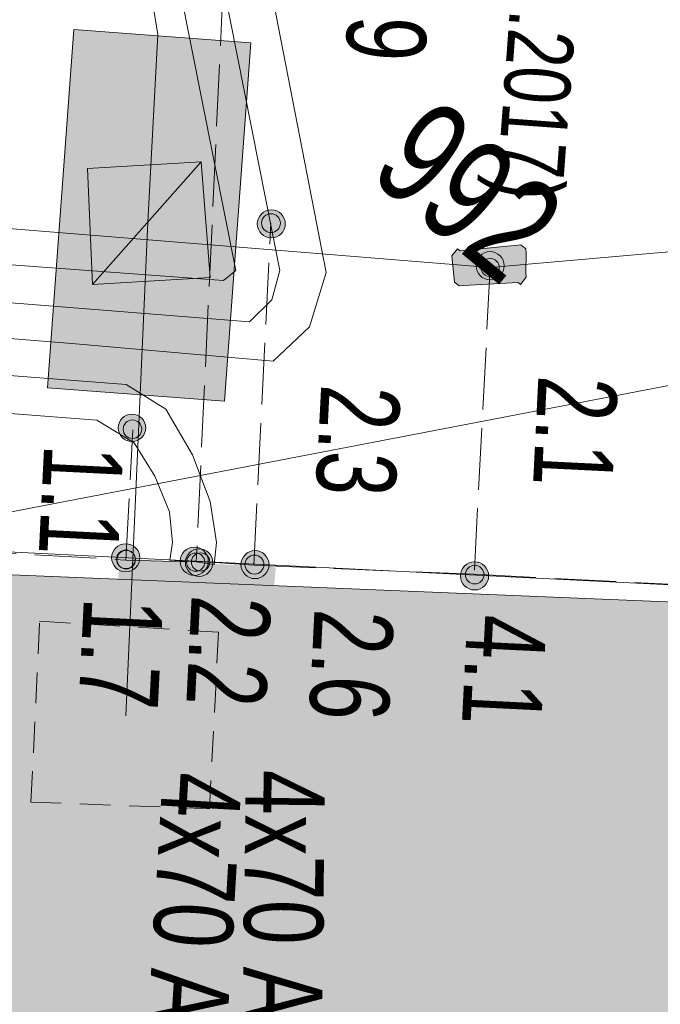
# Model space of a CAD drawing. Header units: metres. Extents: x -740 to 758, y -633 to 854.
# Tile 840 of 1056: x 87.67 to 91.98, y 283.36 to 289.98. Entities that reach past the tile are written whole.
import ezdxf

# ---------------------------------------------------------------- set-up
doc = ezdxf.new("R2010")
doc.units = ezdxf.units.M
doc.header["$MEASUREMENT"] = 0
doc.linetypes.add('208_125', pattern=[0.3328, 0.208, -0.1248])
doc.linetypes.add('416_125', pattern=[0.5408, 0.416, -0.1248])
for name, color, linetype in [('Gis.LOVION', 7, 'Continuous'), ('Grundkarte.LOVION', 7, 'Continuous'), ('Strom.LOVION', 7, 'Continuous'), ('StromBemass.LOVION', 7, 'Continuous'), ('Telko.LOVION', 7, 'Continuous')]:
    doc.layers.add(name, color=color, linetype=linetype)
doc.styles.add('ERSTELLTER_STIL_1', font='arial.ttf')

msp = doc.modelspace()

# ---------------------------------------------------------------- hatches: boundary and pattern name
at = {"layer": 'Grundkarte.LOVION', "linetype": 'Continuous', "lineweight": 18}
msp.add_hatch(color=9, dxfattribs=at).paths.add_polyline_path([(143.07, 265.5202), (153.1072, 277.7328), (134.7134, 278.7422), (134.7442, 278.1246), (133.2104, 278.0928), (133.7318, 287.5722), (120.6879, 288.2771), (120.5308, 284.7446), (95.8297, 285.8762), (93.9274, 285.9858), (86.6867, 286.2828), (86.6889, 285.9579), (86.4306, 281.647), (84.549, 281.8473), (84.4139, 278.9967), (84.8881, 278.9839), (86.2841, 278.9135), (86.0407, 274.7519), (85.8977, 272.2848), (108.9422, 271.1685), (114.5527, 270.919), (115.0268, 270.9063), (119.8061, 270.6938), (119.6248, 266.8042), (132.5781, 266.12), (132.6371, 267.6331), (134.1823, 267.5477), (134.166, 266.8073), (134.1234, 266.0346)])
at = {"layer": 'Strom.LOVION', "linetype": 'Continuous', "lineweight": 13}
for points in [[(90.6526, 288.1926), (91.0199, 288.2138), (91.036, 288.2006), (91.0756, 288.2488), (91.0728, 288.2781), (91.0745, 288.4112), (91.0717, 288.4405), (91.0395, 288.4669), (90.6297, 288.4268), (90.6136, 288.4401), (90.574, 288.3918), (90.5912, 288.2162), (90.6233, 288.1898)], [(89.3898, 286.2958), (88.3347, 286.3552), (88.3255, 286.1474), (89.3673, 286.072)]]:
    msp.add_hatch(color=7, dxfattribs=at).paths.add_polyline_path(points)
at = {"layer": 'StromBemass.LOVION', "linetype": 'Continuous', "lineweight": 13}
for points in [[(89.4319, 288.5482), (89.4389, 288.5578), (89.4445, 288.5682), (89.4489, 288.5792), (89.4518, 288.5907), (89.4532, 288.6024), (89.4532, 288.6143), (89.4517, 288.626), (89.4487, 288.6375), (89.4443, 288.6484), (89.4386, 288.6588), (89.4316, 288.6684), (89.4234, 288.677), (89.4143, 288.6845), (89.4043, 288.6908), (89.3935, 288.6958), (89.3823, 288.6994), (89.3706, 288.7016), (89.3588, 288.7023), (89.347, 288.7015), (89.3354, 288.6993), (89.3241, 288.6956), (89.3134, 288.6905), (89.3034, 288.6841), (89.2944, 288.6766), (89.2863, 288.6679), (89.2793, 288.6583), (89.2737, 288.6479), (89.2694, 288.6369), (89.2664, 288.6254), (89.265, 288.6136), (89.265, 288.6018), (89.2666, 288.5901), (89.2695, 288.5786), (89.2739, 288.5676), (89.2797, 288.5573), (89.2867, 288.5477), (89.2948, 288.5391), (89.3039, 288.5316), (89.314, 288.5253), (89.3247, 288.5203), (89.336, 288.5166), (89.3476, 288.5145), (89.3594, 288.5137), (89.3712, 288.5145), (89.3829, 288.5168), (89.3941, 288.5205), (89.4048, 288.5256), (89.4148, 288.5319), (89.4239, 288.5395)], [(89.4055, 288.5725), (89.4102, 288.5789), (89.414, 288.5859), (89.4169, 288.5933), (89.4189, 288.601), (89.4198, 288.6089), (89.4198, 288.6169), (89.4188, 288.6248), (89.4168, 288.6325), (89.4138, 288.6399), (89.41, 288.6468), (89.4053, 288.6533), (89.3998, 288.6591), (89.3936, 288.6641), (89.3869, 288.6683), (89.3797, 288.6717), (89.3721, 288.6742), (89.3643, 288.6756), (89.3563, 288.6761), (89.3484, 288.6756), (89.3406, 288.674), (89.333, 288.6716), (89.3258, 288.6682), (89.3191, 288.6639), (89.313, 288.6588), (89.3076, 288.653), (89.3029, 288.6465), (89.2991, 288.6395), (89.2962, 288.6321), (89.2943, 288.6244), (89.2933, 288.6165), (89.2933, 288.6085), (89.2943, 288.6006), (89.2963, 288.5929), (89.2993, 288.5855), (89.3031, 288.5786), (89.3078, 288.5722), (89.3133, 288.5664), (89.3195, 288.5613), (89.3262, 288.5571), (89.3334, 288.5537), (89.341, 288.5513), (89.3488, 288.5498), (89.3568, 288.5493), (89.3647, 288.5499), (89.3725, 288.5514), (89.3801, 288.5539), (89.3873, 288.5573), (89.394, 288.5616), (89.4001, 288.5666)], [(90.905, 288.2663), (90.912, 288.276), (90.9177, 288.2864), (90.922, 288.2974), (90.9249, 288.3089), (90.9264, 288.3207), (90.9263, 288.3326), (90.9248, 288.3444), (90.9218, 288.3558), (90.9174, 288.3669), (90.9117, 288.3772), (90.9046, 288.3868), (90.8965, 288.3955), (90.8873, 288.403), (90.8773, 288.4093), (90.8665, 288.4143), (90.8552, 288.418), (90.8436, 288.4202), (90.8317, 288.4209), (90.8199, 288.4201), (90.8082, 288.4178), (90.7969, 288.4141), (90.7862, 288.409), (90.7762, 288.4026), (90.7671, 288.395), (90.759, 288.3864), (90.7521, 288.3767), (90.7464, 288.3663), (90.742, 288.3553), (90.7391, 288.3438), (90.7377, 288.332), (90.7377, 288.3201), (90.7392, 288.3083), (90.7422, 288.2969), (90.7466, 288.2858), (90.7524, 288.2755), (90.7594, 288.2659), (90.7675, 288.2572), (90.7767, 288.2497), (90.7868, 288.2434), (90.7975, 288.2384), (90.8088, 288.2347), (90.8205, 288.2325), (90.8323, 288.2318), (90.8442, 288.2326), (90.8558, 288.2349), (90.8671, 288.2386), (90.8778, 288.2437), (90.8878, 288.2501), (90.8969, 288.2577)], [(90.8799, 288.275), (90.8845, 288.2813), (90.8882, 288.2881), (90.891, 288.2953), (90.8929, 288.3029), (90.8939, 288.3106), (90.8938, 288.3183), (90.8928, 288.326), (90.8909, 288.3335), (90.888, 288.3407), (90.8842, 288.3475), (90.8797, 288.3538), (90.8743, 288.3594), (90.8683, 288.3643), (90.8618, 288.3685), (90.8548, 288.3717), (90.8474, 288.3741), (90.8397, 288.3755), (90.832, 288.376), (90.8243, 288.3755), (90.8166, 288.374), (90.8093, 288.3716), (90.8023, 288.3683), (90.7957, 288.3641), (90.7898, 288.3591), (90.7845, 288.3535), (90.7799, 288.3472), (90.7762, 288.3404), (90.7734, 288.3331), (90.7715, 288.3256), (90.7705, 288.3179), (90.7706, 288.3102), (90.7716, 288.3025), (90.7735, 288.295), (90.7764, 288.2878), (90.7802, 288.281), (90.7847, 288.2747), (90.7901, 288.2691), (90.7961, 288.2641), (90.8026, 288.26), (90.8096, 288.2567), (90.817, 288.2544), (90.8247, 288.2529), (90.8324, 288.2525), (90.8401, 288.253), (90.8478, 288.2545), (90.8551, 288.2569), (90.8621, 288.2602), (90.8687, 288.2644), (90.8746, 288.2693)], [(88.4924, 287.1762), (88.4992, 287.1856), (88.5048, 287.1957), (88.509, 287.2065), (88.5118, 287.2178), (88.5133, 287.2293), (88.5132, 287.2408), (88.5117, 287.2523), (88.5088, 287.2635), (88.5045, 287.2743), (88.4989, 287.2844), (88.4921, 287.2938), (88.4841, 287.3022), (88.4752, 287.3096), (88.4653, 287.3157), (88.4548, 287.3206), (88.4438, 287.3242), (88.4324, 287.3263), (88.4209, 287.327), (88.4093, 287.3262), (88.3979, 287.324), (88.3869, 287.3204), (88.3765, 287.3155), (88.3667, 287.3092), (88.3578, 287.3018), (88.3499, 287.2933), (88.3431, 287.2839), (88.3376, 287.2738), (88.3333, 287.263), (88.3305, 287.2517), (88.3291, 287.2402), (88.3291, 287.2287), (88.3306, 287.2172), (88.3335, 287.206), (88.3378, 287.1952), (88.3434, 287.1851), (88.3503, 287.1757), (88.3582, 287.1673), (88.3672, 287.1599), (88.377, 287.1538), (88.3875, 287.1489), (88.3985, 287.1453), (88.4099, 287.1432), (88.4215, 287.1425), (88.433, 287.1433), (88.4444, 287.1455), (88.4554, 287.1491), (88.4659, 287.154), (88.4756, 287.1603), (88.4845, 287.1677)], [(88.4726, 287.1864), (88.4772, 287.1927), (88.4809, 287.1996), (88.4837, 287.2068), (88.4857, 287.2144), (88.4866, 287.2222), (88.4866, 287.23), (88.4856, 287.2377), (88.4836, 287.2453), (88.4807, 287.2525), (88.4769, 287.2593), (88.4723, 287.2656), (88.467, 287.2713), (88.4609, 287.2763), (88.4543, 287.2804), (88.4473, 287.2837), (88.4398, 287.2861), (88.4322, 287.2875), (88.4244, 287.288), (88.4166, 287.2875), (88.4089, 287.286), (88.4015, 287.2836), (88.3945, 287.2802), (88.3879, 287.276), (88.3819, 287.271), (88.3766, 287.2653), (88.372, 287.259), (88.3683, 287.2521), (88.3654, 287.2449), (88.3635, 287.2373), (88.3626, 287.2296), (88.3626, 287.2218), (88.3636, 287.214), (88.3655, 287.2065), (88.3684, 287.1992), (88.3722, 287.1924), (88.3768, 287.1861), (88.3822, 287.1804), (88.3882, 287.1755), (88.3948, 287.1713), (88.4019, 287.168), (88.4093, 287.1656), (88.417, 287.1642), (88.4248, 287.1637), (88.4326, 287.1642), (88.4402, 287.1657), (88.4476, 287.1682), (88.4547, 287.1715), (88.4613, 287.1757), (88.4673, 287.1807)], [(88.4521, 286.3002), (88.4591, 286.3099), (88.4648, 286.3203), (88.4691, 286.3314), (88.472, 286.3429), (88.4735, 286.3547), (88.4735, 286.3666), (88.4719, 286.3784), (88.4689, 286.3899), (88.4645, 286.4009), (88.4588, 286.4113), (88.4517, 286.4209), (88.4436, 286.4296), (88.4344, 286.4371), (88.4243, 286.4435), (88.4135, 286.4485), (88.4022, 286.4522), (88.3905, 286.4543), (88.3787, 286.4551), (88.3668, 286.4543), (88.3551, 286.452), (88.3438, 286.4483), (88.3331, 286.4432), (88.3231, 286.4368), (88.3139, 286.4292), (88.3058, 286.4205), (88.2988, 286.4108), (88.2932, 286.4004), (88.2888, 286.3893), (88.2859, 286.3778), (88.2844, 286.366), (88.2845, 286.3541), (88.286, 286.3423), (88.289, 286.3308), (88.2934, 286.3198), (88.2992, 286.3093), (88.3062, 286.2998), (88.3144, 286.2911), (88.3236, 286.2836), (88.3336, 286.2772), (88.3444, 286.2722), (88.3557, 286.2685), (88.3674, 286.2664), (88.3793, 286.2656), (88.3911, 286.2664), (88.4028, 286.2687), (88.4141, 286.2724), (88.4249, 286.2775), (88.4349, 286.2839), (88.444, 286.2915)], [(88.9135, 286.2766), (88.9205, 286.2863), (88.9262, 286.2968), (88.9306, 286.3079), (88.9335, 286.3194), (88.935, 286.3313), (88.9349, 286.3432), (88.9334, 286.355), (88.9304, 286.3665), (88.926, 286.3776), (88.9202, 286.388), (88.9132, 286.3977), (88.905, 286.4063), (88.8958, 286.4139), (88.8857, 286.4202), (88.8749, 286.4253), (88.8635, 286.4289), (88.8518, 286.4311), (88.8399, 286.4318), (88.828, 286.431), (88.8163, 286.4288), (88.805, 286.4251), (88.7942, 286.4199), (88.7842, 286.4135), (88.775, 286.4059), (88.7669, 286.3972), (88.7599, 286.3875), (88.7542, 286.3771), (88.7498, 286.366), (88.7469, 286.3544), (88.7455, 286.3426), (88.7455, 286.3306), (88.747, 286.3188), (88.75, 286.3073), (88.7545, 286.2962), (88.7602, 286.2858), (88.7673, 286.2762), (88.7755, 286.2675), (88.7847, 286.2599), (88.7948, 286.2536), (88.8056, 286.2485), (88.8169, 286.2449), (88.8286, 286.2427), (88.8405, 286.242), (88.8524, 286.2428), (88.8641, 286.245), (88.8754, 286.2488), (88.8862, 286.2539), (88.8963, 286.2603), (88.9054, 286.2679)], [(88.9449, 286.2691), (88.9517, 286.2786), (88.9573, 286.2888), (88.9616, 286.2997), (88.9644, 286.311), (88.9659, 286.3225), (88.9658, 286.3342), (88.9643, 286.3458), (88.9614, 286.357), (88.9571, 286.3679), (88.9514, 286.3781), (88.9445, 286.3875), (88.9365, 286.3959), (88.9275, 286.4033), (88.9177, 286.4095), (88.9071, 286.4145), (88.896, 286.418), (88.8845, 286.4202), (88.8729, 286.4209), (88.8613, 286.4201), (88.8498, 286.4179), (88.8388, 286.4143), (88.8282, 286.4093), (88.8184, 286.403), (88.8095, 286.3955), (88.8015, 286.387), (88.7947, 286.3775), (88.7891, 286.3673), (88.7848, 286.3565), (88.782, 286.3452), (88.7806, 286.3336), (88.7806, 286.3219), (88.7821, 286.3104), (88.785, 286.2991), (88.7894, 286.2883), (88.795, 286.2781), (88.8019, 286.2687), (88.8099, 286.2602), (88.8189, 286.2528), (88.8288, 286.2466), (88.8393, 286.2417), (88.8504, 286.2381), (88.8619, 286.236), (88.8735, 286.2353), (88.8851, 286.236), (88.8966, 286.2382), (88.9076, 286.2419), (88.9182, 286.2469), (88.928, 286.2532), (88.937, 286.2606)], [(88.4287, 286.3103), (88.4333, 286.3167), (88.4371, 286.3236), (88.44, 286.331), (88.4419, 286.3386), (88.4429, 286.3465), (88.4428, 286.3544), (88.4418, 286.3622), (88.4398, 286.3698), (88.4369, 286.3771), (88.4331, 286.384), (88.4284, 286.3904), (88.423, 286.3961), (88.4169, 286.4012), (88.4102, 286.4054), (88.4031, 286.4087), (88.3956, 286.4111), (88.3878, 286.4126), (88.38, 286.413), (88.3721, 286.4125), (88.3643, 286.411), (88.3568, 286.4085), (88.3497, 286.4052), (88.3431, 286.4009), (88.337, 286.3959), (88.3316, 286.3901), (88.327, 286.3837), (88.3232, 286.3768), (88.3203, 286.3694), (88.3184, 286.3618), (88.3174, 286.354), (88.3175, 286.3461), (88.3185, 286.3382), (88.3205, 286.3306), (88.3234, 286.3233), (88.3272, 286.3164), (88.3319, 286.31), (88.3373, 286.3043), (88.3434, 286.2993), (88.3501, 286.2951), (88.3572, 286.2917), (88.3647, 286.2893), (88.3725, 286.2879), (88.3804, 286.2874), (88.3882, 286.2879), (88.396, 286.2894), (88.4035, 286.2919), (88.4106, 286.2953), (88.4172, 286.2995), (88.4233, 286.3046)], [(88.4303, 286.308), (88.4348, 286.3143), (88.4386, 286.3211), (88.4414, 286.3284), (88.4433, 286.336), (88.4443, 286.3437), (88.4443, 286.3516), (88.4433, 286.3593), (88.4413, 286.3669), (88.4384, 286.3741), (88.4346, 286.381), (88.43, 286.3873), (88.4246, 286.3929), (88.4186, 286.3979), (88.412, 286.4021), (88.4049, 286.4054), (88.3975, 286.4078), (88.3898, 286.4092), (88.382, 286.4097), (88.3742, 286.4091), (88.3665, 286.4077), (88.3591, 286.4052), (88.3521, 286.4019), (88.3455, 286.3977), (88.3395, 286.3927), (88.3341, 286.387), (88.3296, 286.3806), (88.3258, 286.3738), (88.323, 286.3665), (88.3211, 286.3589), (88.3201, 286.3512), (88.3201, 286.3433), (88.3211, 286.3356), (88.3231, 286.328), (88.326, 286.3208), (88.3298, 286.314), (88.3344, 286.3076), (88.3398, 286.302), (88.3458, 286.297), (88.3524, 286.2928), (88.3595, 286.2895), (88.3669, 286.2872), (88.3746, 286.2857), (88.3824, 286.2852), (88.3902, 286.2858), (88.3979, 286.2873), (88.4053, 286.2897), (88.4123, 286.293), (88.4189, 286.2972), (88.4249, 286.3022)], [(88.8974, 286.2923), (88.9019, 286.2985), (88.9056, 286.3053), (88.9084, 286.3124), (88.9103, 286.3199), (88.9113, 286.3275), (88.9112, 286.3352), (88.9102, 286.3428), (88.9083, 286.3502), (88.9055, 286.3574), (88.9017, 286.3641), (88.8972, 286.3703), (88.8919, 286.3759), (88.886, 286.3807), (88.8795, 286.3848), (88.8725, 286.3881), (88.8652, 286.3904), (88.8577, 286.3919), (88.85, 286.3923), (88.8423, 286.3918), (88.8348, 286.3903), (88.8275, 286.3879), (88.8205, 286.3847), (88.8141, 286.3805), (88.8082, 286.3756), (88.8029, 286.37), (88.7984, 286.3638), (88.7947, 286.357), (88.7919, 286.3499), (88.79, 286.3424), (88.7891, 286.3348), (88.7891, 286.3271), (88.7901, 286.3195), (88.7921, 286.312), (88.7949, 286.3049), (88.7986, 286.2982), (88.8032, 286.292), (88.8084, 286.2864), (88.8144, 286.2815), (88.8209, 286.2774), (88.8278, 286.2742), (88.8352, 286.2718), (88.8427, 286.2704), (88.8504, 286.27), (88.858, 286.2705), (88.8656, 286.2719), (88.8729, 286.2743), (88.8798, 286.2776), (88.8863, 286.2818), (88.8922, 286.2867)], [(88.9309, 286.2928), (88.9355, 286.2991), (88.9392, 286.3059), (88.942, 286.3131), (88.9439, 286.3206), (88.9449, 286.3283), (88.9448, 286.3361), (88.9438, 286.3438), (88.9419, 286.3513), (88.939, 286.3585), (88.9352, 286.3653), (88.9307, 286.3715), (88.9253, 286.3772), (88.9193, 286.3821), (88.9128, 286.3862), (88.9058, 286.3895), (88.8984, 286.3919), (88.8907, 286.3933), (88.883, 286.3938), (88.8753, 286.3932), (88.8677, 286.3918), (88.8603, 286.3894), (88.8533, 286.386), (88.8467, 286.3818), (88.8408, 286.3769), (88.8355, 286.3712), (88.8309, 286.3649), (88.8272, 286.3581), (88.8244, 286.3509), (88.8225, 286.3434), (88.8216, 286.3357), (88.8216, 286.3279), (88.8226, 286.3202), (88.8245, 286.3127), (88.8274, 286.3055), (88.8312, 286.2987), (88.8357, 286.2925), (88.8411, 286.2868), (88.8471, 286.2819), (88.8536, 286.2778), (88.8607, 286.2745), (88.868, 286.2721), (88.8757, 286.2707), (88.8834, 286.2702), (88.8911, 286.2708), (88.8988, 286.2722), (88.9061, 286.2746), (88.9131, 286.278), (88.9197, 286.2822), (88.9256, 286.2871)], [(89.3224, 286.2544), (89.3293, 286.264), (89.335, 286.2745), (89.3394, 286.2855), (89.3423, 286.297), (89.3437, 286.3088), (89.3437, 286.3207), (89.3422, 286.3325), (89.3392, 286.3439), (89.3348, 286.355), (89.329, 286.3653), (89.322, 286.3749), (89.3139, 286.3836), (89.3047, 286.3911), (89.2946, 286.3974), (89.2839, 286.4024), (89.2726, 286.4061), (89.2609, 286.4083), (89.2491, 286.409), (89.2372, 286.4082), (89.2256, 286.4059), (89.2143, 286.4022), (89.2036, 286.3971), (89.1936, 286.3907), (89.1844, 286.3831), (89.1763, 286.3745), (89.1694, 286.3648), (89.1637, 286.3544), (89.1594, 286.3434), (89.1565, 286.3319), (89.155, 286.3201), (89.155, 286.3082), (89.1566, 286.2964), (89.1596, 286.2849), (89.164, 286.2739), (89.1697, 286.2635), (89.1767, 286.2539), (89.1849, 286.2453), (89.1941, 286.2378), (89.2041, 286.2315), (89.2149, 286.2264), (89.2262, 286.2228), (89.2378, 286.2206), (89.2497, 286.2199), (89.2615, 286.2207), (89.2732, 286.223), (89.2844, 286.2267), (89.2952, 286.2317), (89.3052, 286.2381), (89.3143, 286.2457)], [(89.295, 286.2738), (89.2997, 286.2803), (89.3036, 286.2874), (89.3065, 286.2948), (89.3085, 286.3026), (89.3094, 286.3106), (89.3094, 286.3186), (89.3084, 286.3265), (89.3064, 286.3343), (89.3034, 286.3417), (89.2995, 286.3487), (89.2948, 286.3552), (89.2893, 286.361), (89.2831, 286.3661), (89.2763, 286.3704), (89.269, 286.3738), (89.2614, 286.3762), (89.2535, 286.3777), (89.2455, 286.3782), (89.2375, 286.3777), (89.2297, 286.3761), (89.222, 286.3736), (89.2148, 286.3702), (89.2081, 286.3659), (89.2019, 286.3607), (89.1964, 286.3549), (89.1917, 286.3484), (89.1879, 286.3414), (89.185, 286.3339), (89.183, 286.3261), (89.182, 286.3182), (89.1821, 286.3102), (89.1831, 286.3022), (89.1851, 286.2944), (89.1881, 286.287), (89.192, 286.28), (89.1967, 286.2735), (89.2022, 286.2677), (89.2084, 286.2626), (89.2152, 286.2583), (89.2224, 286.255), (89.2301, 286.2525), (89.2379, 286.251), (89.2459, 286.2505), (89.2539, 286.2511), (89.2618, 286.2526), (89.2694, 286.2551), (89.2767, 286.2585), (89.2834, 286.2629), (89.2896, 286.268)], [(89.295, 286.2738), (89.2997, 286.2803), (89.3036, 286.2874), (89.3065, 286.2948), (89.3085, 286.3026), (89.3094, 286.3106), (89.3094, 286.3186), (89.3084, 286.3265), (89.3064, 286.3343), (89.3034, 286.3417), (89.2995, 286.3487), (89.2948, 286.3552), (89.2893, 286.361), (89.2831, 286.3661), (89.2763, 286.3704), (89.269, 286.3738), (89.2614, 286.3762), (89.2535, 286.3777), (89.2455, 286.3782), (89.2375, 286.3777), (89.2297, 286.3761), (89.222, 286.3736), (89.2148, 286.3702), (89.2081, 286.3659), (89.2019, 286.3607), (89.1964, 286.3549), (89.1917, 286.3484), (89.1879, 286.3414), (89.185, 286.3339), (89.183, 286.3261), (89.182, 286.3182), (89.1821, 286.3102), (89.1831, 286.3022), (89.1851, 286.2944), (89.1881, 286.287), (89.192, 286.28), (89.1967, 286.2735), (89.2022, 286.2677), (89.2084, 286.2626), (89.2152, 286.2583), (89.2224, 286.255), (89.2301, 286.2525), (89.2379, 286.251), (89.2459, 286.2505), (89.2539, 286.2511), (89.2618, 286.2526), (89.2694, 286.2551), (89.2767, 286.2585), (89.2834, 286.2629), (89.2896, 286.268)], [(90.8005, 286.1784), (90.8075, 286.188), (90.8132, 286.1985), (90.8175, 286.2095), (90.8204, 286.221), (90.8219, 286.2328), (90.8218, 286.2447), (90.8203, 286.2565), (90.8173, 286.268), (90.8129, 286.2791), (90.8072, 286.2895), (90.8001, 286.299), (90.792, 286.3077), (90.7828, 286.3152), (90.7727, 286.3216), (90.762, 286.3266), (90.7506, 286.3302), (90.739, 286.3324), (90.7271, 286.3331), (90.7152, 286.3323), (90.7036, 286.3301), (90.6923, 286.3264), (90.6815, 286.3213), (90.6715, 286.3149), (90.6624, 286.3073), (90.6543, 286.2986), (90.6473, 286.2889), (90.6416, 286.2785), (90.6373, 286.2674), (90.6344, 286.2559), (90.6329, 286.2441), (90.633, 286.2322), (90.6345, 286.2204), (90.6375, 286.2089), (90.6419, 286.1979), (90.6476, 286.1875), (90.6547, 286.1779), (90.6628, 286.1693), (90.672, 286.1617), (90.6821, 286.1554), (90.6928, 286.1504), (90.7042, 286.1467), (90.7158, 286.1445), (90.7277, 286.1438), (90.7396, 286.1446), (90.7512, 286.1469), (90.7625, 286.1506), (90.7733, 286.1557), (90.7833, 286.1621), (90.7924, 286.1697)], [(90.7768, 286.207), (90.7815, 286.2134), (90.7852, 286.2203), (90.7881, 286.2276), (90.7901, 286.2353), (90.791, 286.2431), (90.791, 286.251), (90.79, 286.2589), (90.788, 286.2665), (90.7851, 286.2738), (90.7812, 286.2807), (90.7766, 286.2871), (90.7712, 286.2928), (90.7651, 286.2979), (90.7584, 286.3021), (90.7512, 286.3054), (90.7437, 286.3078), (90.736, 286.3093), (90.7281, 286.3097), (90.7202, 286.3092), (90.7124, 286.3077), (90.7049, 286.3053), (90.6978, 286.3019), (90.6912, 286.2976), (90.6851, 286.2926), (90.6797, 286.2868), (90.6751, 286.2804), (90.6713, 286.2735), (90.6684, 286.2661), (90.6665, 286.2585), (90.6655, 286.2506), (90.6656, 286.2427), (90.6666, 286.2349), (90.6686, 286.2273), (90.6715, 286.2199), (90.6753, 286.213), (90.68, 286.2067), (90.6854, 286.2009), (90.6915, 286.1959), (90.6982, 286.1917), (90.7053, 286.1884), (90.7128, 286.1859), (90.7206, 286.1845), (90.7285, 286.184), (90.7364, 286.1845), (90.7441, 286.186), (90.7516, 286.1885), (90.7587, 286.1919), (90.7654, 286.1961), (90.7715, 286.2012)], [(90.7768, 286.207), (90.7815, 286.2134), (90.7852, 286.2203), (90.7881, 286.2276), (90.7901, 286.2353), (90.791, 286.2431), (90.791, 286.251), (90.79, 286.2589), (90.788, 286.2665), (90.7851, 286.2738), (90.7812, 286.2807), (90.7766, 286.2871), (90.7712, 286.2928), (90.7651, 286.2979), (90.7584, 286.3021), (90.7512, 286.3054), (90.7437, 286.3078), (90.736, 286.3093), (90.7281, 286.3097), (90.7202, 286.3092), (90.7124, 286.3077), (90.7049, 286.3053), (90.6978, 286.3019), (90.6912, 286.2976), (90.6851, 286.2926), (90.6797, 286.2868), (90.6751, 286.2804), (90.6713, 286.2735), (90.6684, 286.2661), (90.6665, 286.2585), (90.6655, 286.2506), (90.6656, 286.2427), (90.6666, 286.2349), (90.6686, 286.2273), (90.6715, 286.2199), (90.6753, 286.213), (90.68, 286.2067), (90.6854, 286.2009), (90.6915, 286.1959), (90.6982, 286.1917), (90.7053, 286.1884), (90.7128, 286.1859), (90.7206, 286.1845), (90.7285, 286.184), (90.7364, 286.1845), (90.7441, 286.186), (90.7516, 286.1885), (90.7587, 286.1919), (90.7654, 286.1961), (90.7715, 286.2012)]]:
    msp.add_hatch(color=7, dxfattribs=at).paths.add_polyline_path(points)
at = {"layer": 'Telko.LOVION', "linetype": 'Continuous', "lineweight": 13}
msp.add_hatch(color=7, dxfattribs=at).paths.add_polyline_path([(88.0309, 289.9166), (87.8529, 287.5051), (89.0439, 287.4147), (89.222, 289.8261)])
msp.add_hatch(color=7, dxfattribs=at).paths.add_polyline_path([(88.0309, 289.9166), (87.8529, 287.5051), (89.0439, 287.4147), (89.222, 289.8261)])

# ---------------------------------------------------------------- linework, layer by layer
at = {"layer": 'Gis.LOVION', "color": 44, "linetype": 'Continuous', "lineweight": 18}
msp.add_lwpolyline([(88.1544, 288.1996), (88.1225, 288.9797), (88.8865, 289.0249), (88.9477, 288.2476)], close=True, dxfattribs=at)
for points in [[(88.1544, 288.1996), (88.8865, 289.0249)], [(90.6913, 271.9259), (85.8799, 272.1648), (86.2444, 278.8653), (84.4328, 278.9542), (84.6018, 281.9115), (86.4588, 281.8123), (86.6856, 286.4452), (93.7988, 286.0914), (120.5601, 284.7474)]]:
    msp.add_lwpolyline(points, dxfattribs=at)
at = {"layer": 'Grundkarte.LOVION', "color": 8, "linetype": 'Continuous', "lineweight": 18}
for points in [[(156.9636, 282.425), (148.2678, 285.2102), (141.0562, 286.7218), (133.7318, 287.5722), (120.6879, 288.2771), (97.3136, 288.5336), (84.7809, 286.126), (84.4139, 278.9967), (84.1706, 274.8351), (85.8977, 272.2848), (86.7699, 270.9218), (91.2454, 268.3743), (114.8398, 267.0753), (119.6248, 266.8042), (132.5781, 266.12), (133.2922, 266.0716), (134.1234, 266.0346), (143.07, 265.5202)], [(132.6102, 252.7934), (133.2922, 266.0716), (134.1234, 266.0346), (143.07, 265.5202), (134.1234, 266.0346), (133.2922, 266.0716), (132.5781, 266.12), (119.6248, 266.8042), (114.8398, 267.0753), (91.2454, 268.3743), (86.7699, 270.9218), (85.8977, 272.2848), (84.1706, 274.8351), (84.4139, 278.9967), (84.7809, 286.126), (97.3136, 288.5336), (120.6879, 288.2771), (133.7318, 287.5722), (141.0562, 286.7218), (148.2678, 285.2102), (156.9636, 282.425)], [(156.9636, 282.425), (148.2678, 285.2102), (141.0562, 286.7218), (133.7318, 287.5722), (120.6879, 288.2771), (97.3136, 288.5336), (84.7809, 286.126), (84.4139, 278.9967), (84.1706, 274.8351), (85.8977, 272.2848), (86.7699, 270.9218), (91.2454, 268.3743), (114.8398, 267.0753), (119.6248, 266.8042), (132.5781, 266.12), (133.2922, 266.0716), (132.6102, 252.7934)], [(108.9422, 271.1685), (85.8977, 272.2848), (86.0407, 274.7519), (86.2841, 278.9135), (84.8881, 278.9839), (84.4139, 278.9967), (84.549, 281.8473), (86.4306, 281.647), (86.6889, 285.9579), (86.6867, 286.2828), (93.9274, 285.9858), (95.8297, 285.8762), (120.5308, 284.7446)]]:
    msp.add_lwpolyline(points, dxfattribs=at)
at = {"layer": 'Grundkarte.LOVION', "color": 253, "linetype": 'Continuous', "lineweight": 18}
msp.add_lwpolyline([(143.07, 265.5202), (134.1234, 266.0346), (133.2922, 266.0716), (132.5781, 266.12), (119.6248, 266.8042), (114.8398, 267.0753), (91.2454, 268.3743), (86.7699, 270.9218), (85.8977, 272.2848), (84.1706, 274.8351), (84.4139, 278.9967), (84.7809, 286.126), (97.3136, 288.5336), (120.6879, 288.2771), (133.7318, 287.5722), (141.0562, 286.7218), (148.2678, 285.2102), (156.9636, 282.425)], dxfattribs=at)
at = {"layer": 'Grundkarte.LOVION', "color": 251, "linetype": 'Continuous', "lineweight": 13}
msp.add_lwpolyline([(108.9422, 271.1685), (85.8977, 272.2848), (86.0407, 274.7519), (86.2841, 278.9135), (86.3787, 280.6666), (86.4306, 281.647), (86.6889, 285.9579), (86.6867, 286.2828), (93.9274, 285.9858), (95.8297, 285.8762), (120.5308, 284.7446), (119.8061, 270.6938), (115.0268, 270.9063), (114.5527, 270.919)], close=True, dxfattribs=at)
at = {"layer": 'Strom.LOVION', "color": 150, "linetype": 'Continuous', "lineweight": 18}
for points in [[(90.5351, 308.5895), (90.5195, 308.1446), (88.822, 307.5206), (87.7273, 307.5318), (87.4489, 307.3567), (87.3868, 307.0847), (87.4986, 306.6966), (88.4946, 302.4049), (88.7427, 290.193), (89.1205, 288.2941), (89.0384, 288.2269), (85.5105, 288.4879), (85.0754, 288.2532), (83.5537, 286.4346), (82.8227, 285.4469), (82.4397, 284.9809), (81.7281, 281.5271), (81.0551, 278.2841), (81.077, 276.2468)], [(81.3697, 276.2755), (81.3668, 278.2702), (82.7175, 284.8602), (83.0976, 285.3555), (83.7465, 286.2761), (85.2418, 288.0626), (85.5495, 288.2405), (89.2134, 287.9485), (89.3616, 288.096), (89.4161, 288.2934), (89.0355, 290.2217), (88.9277, 295.1026), (88.8005, 302.4496), (87.7857, 306.7838), (87.6824, 307.084), (87.7588, 307.2097), (87.8994, 307.2826), (88.8609, 307.2731), (90.7709, 307.9919), (90.7854, 308.5992)], [(91.0225, 308.5928), (91.0252, 307.8099), (88.916, 307.0125), (88.1009, 307.0363), (88.048, 306.972), (89.0933, 302.4782), (89.1755, 298.6145), (89.3415, 290.2664), (89.7278, 288.2796), (89.6158, 287.9139), (89.3724, 287.6832), (88.016, 287.8019), (85.6177, 287.9959), (85.395, 287.8559), (83.9394, 286.1176), (83.8876, 285.8909), (83.9237, 285.6727), (84.0552, 285.5378), (84.2394, 285.4671), (84.7135, 285.4544)]]:
    msp.add_lwpolyline(points, dxfattribs=at)
at = {"layer": 'Strom.LOVION', "color": 1, "linetype": 'Continuous', "lineweight": 18}
for points in [[(157.4419, 282.9742), (156.7956, 283.2362), (146.9284, 286.3649), (142.1568, 287.4058), (137.0482, 288.2659), (131.2697, 289.3265), (126.9848, 290.075), (120.2786, 290.4981), (115.2077, 290.5195), (104.0973, 290.0392), (97.7829, 289.6287), (95.4127, 289.2344), (92.342, 288.4465), (90.8328, 288.3137)], [(54.9829, 252.3267), (66.3416, 258.58), (69.2139, 260.3386), (78.1241, 265.185), (78.4051, 270.4734), (80.5111, 272.5118), (80.8459, 273.0174), (81.0251, 273.301), (81.0229, 273.6259), (81.0726, 274.9312), (80.771, 276.2022), (80.7577, 278.1515), (80.7538, 278.3433), (82.1591, 285.1307), (84.9221, 288.4599), (85.4555, 288.7485), (90.8328, 288.3137)]]:
    msp.add_lwpolyline(points, dxfattribs=at)
at = {"layer": 'Strom.LOVION', "color": 7, "linetype": 'Continuous', "lineweight": 13}
msp.add_lwpolyline([(90.6526, 288.1926), (90.6233, 288.1898), (90.5912, 288.2162), (90.574, 288.3918), (90.6136, 288.4401), (90.6297, 288.4268), (91.0395, 288.4669), (91.0717, 288.4405), (91.0745, 288.4112), (91.0728, 288.2781), (91.0756, 288.2488), (91.036, 288.2006), (91.0199, 288.2138)], close=True, dxfattribs=at)
at = {"layer": 'Strom.LOVION', "color": 5, "linetype": 'Continuous', "lineweight": 18}
msp.add_lwpolyline([(84.7142, 285.75), (84.344, 285.7581), (84.2286, 285.8799), (84.2643, 286.1198), (85.5614, 287.6653), (85.6728, 287.7353), (88.3827, 287.5274), (88.6501, 287.3614), (88.828, 287.0537), (88.9473, 286.7402), (88.9892, 286.4635), (88.9742, 286.3143), (88.8542, 286.3321), (88.6757, 286.3442), (88.6935, 286.4642), (88.6735, 286.6691), (88.576, 286.9108), (88.436, 287.1336), (88.1846, 287.2863), (85.7278, 287.4747), (84.7505, 286.2856), (84.5892, 286.122), (84.5817, 286.0474), (84.7149, 286.0456)], dxfattribs=at)
at = {"layer": 'StromBemass.LOVION', "color": 7, "linetype": '416_125', "lineweight": 13}
for points in [[(89.0355, 290.2217), (88.8542, 286.3321)], [(89.2405, 286.3108), (89.3554, 288.6126)], [(90.8328, 288.3137), (90.7244, 286.249)], [(88.3801, 286.3449), (88.4274, 287.2214)], [(82.4397, 284.9809), (82.5136, 286.6432), (84.1921, 286.5561), (86.6856, 286.4452), (88.3801, 286.3449), (88.8542, 286.3321), (88.8835, 286.335), (89.2405, 286.3108), (90.7244, 286.249), (97.6005, 285.9016), (103.8826, 285.5848), (114.9307, 285.0394), (120.544, 284.7606)]]:
    msp.add_lwpolyline(points, dxfattribs=at)
at = {"layer": 'StromBemass.LOVION', "color": 7, "linetype": 'Continuous', "lineweight": 13}
for centre, radius in [((89.3591, 288.608), 0.0943), ((89.3566, 288.6127), 0.0634), ((90.832, 288.3263), 0.0945), ((90.8322, 288.3142), 0.0618), ((88.4212, 287.2348), 0.0923), ((88.4246, 287.2259), 0.0621), ((88.379, 286.3603), 0.0947), ((88.8402, 286.3369), 0.0949), ((88.8732, 286.3281), 0.0928), ((88.3802, 286.3502), 0.0628), ((88.3822, 286.3475), 0.0622), ((88.8502, 286.3311), 0.0612), ((88.8832, 286.332), 0.0618), ((89.2494, 286.3144), 0.0945), ((89.2457, 286.3144), 0.0638), ((89.2457, 286.3144), 0.0638), ((90.7274, 286.2385), 0.0947), ((90.7283, 286.2469), 0.0629), ((90.7283, 286.2469), 0.0629)]:
    msp.add_circle(centre, radius, dxfattribs=at)
at = {"layer": 'Telko.LOVION', "color": 1, "linetype": 'Continuous', "lineweight": 18}
msp.add_lwpolyline([(88.3792, 285.2956), (88.5271, 288.6203), (88.5957, 289.8831), (88.3097, 291.599), (85.634, 290.7019), (83.6584, 289.4447), (80.9857, 287.3066), (79.0937, 284.7424), (77.826, 281.988), (77.4227, 278.254), (78.2982, 274.4383), (80.1446, 271.5745), (83.3585, 268.9332), (88.5193, 267.8417), (89.2384, 267.4391), (130.9059, 265.6905), (132.4132, 265.6901), (132.7245, 266.1343), (133.5642, 266.0095), (134.4379, 265.9915), (143.0068, 265.4106)], dxfattribs=at)
at = {"layer": 'Telko.LOVION', "color": 7, "linetype": 'Continuous', "lineweight": 13}
msp.add_lwpolyline([(88.0309, 289.9166), (89.222, 289.8261), (89.0439, 287.4147), (87.8529, 287.5051)], close=True, dxfattribs=at)
msp.add_lwpolyline([(88.0309, 289.9166), (89.222, 289.8261), (89.0439, 287.4147), (87.8529, 287.5051)], close=True, dxfattribs=at)
at = {"layer": 'Telko.LOVION', "color": 9, "linetype": '208_125', "lineweight": 18}
msp.add_lwpolyline([(87.7996, 285.9335), (89.0039, 285.8591), (88.9428, 284.6709), (87.7413, 284.716)], close=True, dxfattribs=at)

# ---------------------------------------------------------------- texts
at = {"layer": 'Strom.LOVION', "color": 7, "linetype": 'Continuous', "lineweight": 13, "insert": (90.9577, 291.7849), "char_height": 0.44463, "attachment_point": 7, "rotation": 265.81172, "style": 'ERSTELLTER_STIL_1'}
msp.add_mtext('{\\A1;\\W0.72363x;SCH (11.2017)}', dxfattribs=at)
at = {"layer": 'Strom.LOVION', "color": 5, "linetype": 'Continuous', "lineweight": 18, "attachment_point": 7, "style": 'ERSTELLTER_STIL_1'}
for s, insert, char_height, rotation in [('{\\A1;\\W0.72649x;4x70 AL}', (88.6211, 284.926), 0.533552, 266.66281), ('{\\A1;\\W0.72651x;4x70 AL}', (89.1799, 284.9341), 0.533539, 269.30847)]:
    msp.add_mtext(s, dxfattribs=dict(at, insert=insert, char_height=char_height, rotation=rotation))
at = {"layer": 'StromBemass.LOVION', "color": 7, "linetype": 'Continuous', "lineweight": 13, "char_height": 0.533549, "attachment_point": 7, "rotation": 267.15437, "style": 'ERSTELLTER_STIL_1'}
for s, insert in [('{\\A1;\\W0.71557x;3.9}', (89.8889, 290.46)), ('{\\A1;\\W0.71558x;2.1}', (91.1577, 287.5923)), ('{\\A1;\\W0.71557x;2.3}', (89.6879, 287.5322)), ('{\\A1;\\W0.71557x;1.1}', (87.8307, 287.1277)), ('{\\A1;\\W0.71557x;2.2}', (88.8236, 286.1142)), ('{\\A1;\\W0.71557x;1.7}', (88.0982, 286.098)), ('{\\A1;\\W0.71557x;2.6}', (89.6428, 286.0217)), ('{\\A1;\\W0.71557x;4.1}', (90.6791, 285.9847))]:
    msp.add_mtext(s, dxfattribs=dict(at, insert=insert))
at = {"layer": 'Telko.LOVION', "color": 7, "linetype": 'Continuous', "lineweight": 13, "insert": (89.9971, 288.9232), "char_height": 0.71139, "attachment_point": 7, "rotation": 320.58479, "style": 'ERSTELLTER_STIL_1'}
msp.add_mtext('{\\A1;\\W0.71560x;992}', dxfattribs=at)

doc.saveas('drawing.dxf')
